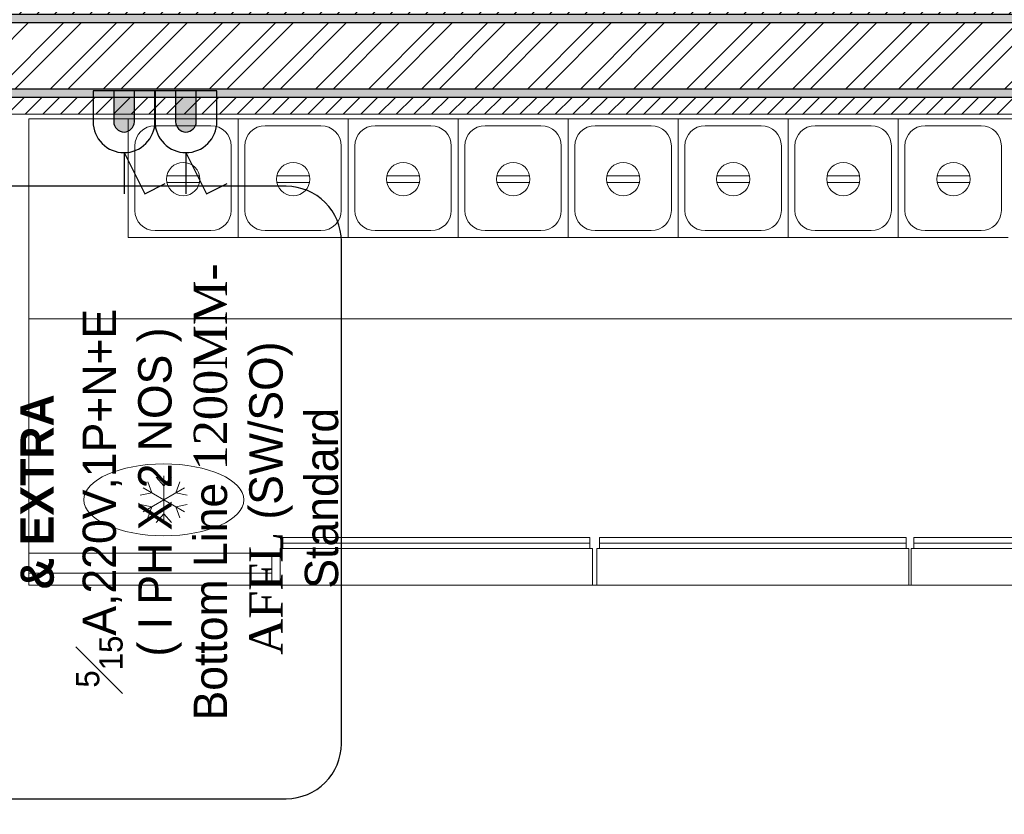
# Model space of a CAD drawing. Extents: x 3940905 to 4145695, y 925352 to 1109797.
# Tile 908 of 1056: x 4062602 to 4064080, y 1095954 to 1097147. Entities that reach past the tile are written whole.
import ezdxf

# ---------------------------------------------------------------- set-up
doc = ezdxf.new("R2010")
doc.units = 0
doc.header["$LTSCALE"] = 750
doc.header["$MEASUREMENT"] = 0
doc.linetypes.add('DASHED', pattern=[0.75, 0.5, -0.25])
for name, color, linetype, lineweight in [('CIVIL WALLS', 7, 'CONTINUOUS', 30), ('CKD Equipments', 252, 'CONTINUOUS', 0), ('CKD-Electrical Point', 7, 'CONTINUOUS', 25), ('CKD-Electrical Text', 7, 'CONTINUOUS', 25)]:
    doc.layers.add(name, color=color, linetype=linetype, lineweight=lineweight)
doc.layers.add('S-Hatch_8', color=7, linetype='CONTINUOUS')
doc.styles.add('CKD_Dimension Text', font='BOOKOS.TTF')

# ---------------------------------------------------------------- blocks, each defined once
blk = doc.blocks.new('A$C41F15E28')
at = {"layer": 'CKD-Electrical Point'}
blk.add_hatch(color=7, dxfattribs=at).paths.add_polyline_path([(15.5, 0), (-15.5, 0), (-15.5, -46.4, 0.414214), (0, -61.9, 0.414214), (15.5, -46.4)])
at = {"layer": 'CKD-Electrical Point', "color": 7}
for p, q in [((0, -92.9), (-31, -154.8)), ((0, -92.9), (0, -154.8)), ((-31, -154.8), (-61.9, -139.3))]:
    blk.add_line(p, q, dxfattribs=at)
blk.add_lwpolyline([(-46.4, 0), (46.4, 0), (46.4, -46.4, -0.414214), (0, -92.9), (0, -92.9, -0.414214), (-46.4, -46.4), (-46.4, 0)], format="xyb", dxfattribs=at)
blk.add_lwpolyline([(-15.5, 0), (15.5, 0), (15.5, -46.4, -0.414214), (0, -61.9, -0.414214), (-15.5, -46.4)], format="xyb", close=True, dxfattribs=at)

msp = doc.modelspace()

# ---------------------------------------------------------------- hatches: boundary and pattern name
at = {"layer": 'CIVIL WALLS', "true_color": 0x136734}
h = msp.add_hatch(dxfattribs=at)
h.set_pattern_fill('AR-CONC', color=116, scale=3)
h.set_pattern_definition([(50, (84350.27, 54122.346), (21.51780548, -1.88256405), [2.25, -24.75]), (355, (84350.27, 54122.346), (-4.16254001, 22.56576401), [1.8, -19.8]), (100.45144446, (84352.063, 54122.19), (17.3552654, 20.68319973), [1.91220576, -21.03426336]), (46.1842, (84350.27, 54128.346), (32.01723992, -4.96557842), [3.375, -37.125]), (96.6356355, (84352.938, 54127.932), (28.03985837, 29.22355802), [2.86831026, -31.5514128]), (351.184164, (84350.27, 54128.346), (28.03985835, 29.223558), [2.7, -29.70000003]), (21, (84353.27, 54126.846), (17.90721156, -12.07856672), [2.25, -24.75]), (326, (84353.27, 54126.846), (7.29945996, 21.75450135), [1.8, -19.8]), (71.45144474, (84354.762, 54125.84), (25.2066713, 9.67593458), [1.9122057, -21.03426336]), (37.5, (84350.2695, 54122.346), (0.36479566, 9.986815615), [0, -19.56, 0, -20.1, 0, -19.875]), (7.5, (84350.27, 54122.346), (7.892086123, 11.832351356), [0, -11.46, 0, -19.11, 0, -7.575]), (327.5, (84343.5795, 54122.346), (16.014673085, -0.676646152), [0, -7.5, 0, -23.4, 0, -31.05]), (317.5, (84340.58, 54122.346), (17.49558508, 3.00314947), [0, -9.75, 0, -15.54, 0, -22.05])])
h.paths.add_polyline_path([(4064787.8, 1097155.4), (4064787.8, 1097043.2), (4061649.2, 1097043.2), (4061649.2, 1096337.1), (4061549.2, 1096337.1), (4061549.2, 1097143.2), (4064188.8, 1097143.2), (4064188.8, 1097155.7)])
h.paths.add_polyline_path([(4064787.8, 1097143.2), (4064787.8, 1097030.6), (4061661.7, 1097030.7), (4061661.7, 1096324.6), (4061536.7, 1096324.6), (4061536.7, 1097155.7), (4064308.8, 1097155.7), (4064308.7, 1097143.2)])
h.paths.add_polyline_path([(4061649.2, 1095363.2), (4061549.2, 1095363.2), (4061549.2, 1094506.9), (4061649.2, 1094506.9)], flags=16)
h.paths.add_polyline_path([(4061661.7, 1095375.7), (4061536.7, 1095375.7), (4061536.7, 1094494.4), (4061661.7, 1094494.4)])
at = {"layer": 'S-Hatch_8'}
h = msp.add_hatch(dxfattribs=at)
h.set_pattern_fill('ANSI31', color=6, scale=150)
h.set_pattern_definition([(45, (84350.27, 54122.346), (-13.25825215, 13.25825215), [])])
h.paths.add_polyline_path([(4061661.7, 1095375.7), (4061536.7, 1095375.7), (4061536.7, 1094494.4), (4061661.7, 1094494.4)], flags=16)
h.paths.add_polyline_path([(4061686.7, 1095400.7), (4061511.7, 1095400.7), (4061511.7, 1094469.4), (4061686.7, 1094469.4)])
h.paths.add_polyline_path([(4064787.8, 1097155.7), (4064787.8, 1097030.6), (4061661.7, 1097030.7), (4061661.7, 1096324.6), (4061536.7, 1096324.6), (4061536.7, 1097155.7)], flags=16)
h.paths.add_polyline_path([(4068087.6, 1096425.1), (4069738.9, 1096425.2), (4069738.9, 1096300.2), (4068087.6, 1096300.1)], flags=17)
h.paths.add_polyline_path([(4068087.6, 1096450.1), (4069763.9, 1096450.2), (4069763.9, 1096275.2), (4068087.6, 1096275.1)])
h.paths.add_polyline_path([(4069613.9, 1095094.9), (4069613.9, 1095525.1), (4069738.9, 1095525.1), (4069738.9, 1095094.9), (4070763.9, 1095094.9), (4070763.9, 1094969.8), (4068387.8, 1094969.7), (4068387.8, 1095094.8)], flags=16)
h.paths.add_polyline_path([(4069588.9, 1095119.8), (4069588.9, 1095525.1), (4069763.9, 1095525.1), (4069763.9, 1095119.8), (4070788.9, 1095119.8), (4070788.9, 1094944.8), (4068387.8, 1094944.8), (4068387.8, 1095119.8)])
h.paths.add_polyline_path([(4073578.6, 1095580.3), (4073577, 1097855.8), (4073466.1, 1097855.6), (4073466.1, 1096830.6), (4072138.9, 1096830.6), (4072138.9, 1097914.6), (4072013.9, 1097914.6), (4072013.9, 1094667.5), (4072138.9, 1094667.5), (4072138.9, 1096705.6), (4073466.1, 1096705.6), (4073466.1, 1095705.1), (4072938.9, 1095705.1), (4072938.9, 1095580.1)], flags=17)
h.paths.add_polyline_path([(4073577, 1097880.6), (4073441.1, 1097880.6), (4073441.1, 1096855.6), (4072163.9, 1096855.6), (4072163.9, 1097939.6), (4071988.9, 1097939.6), (4071988.9, 1094642.5), (4072163.9, 1094642.5), (4072163.9, 1096680.6), (4073441.1, 1096680.6), (4073441.1, 1095730.1), (4072913.9, 1095730.1), (4072913.9, 1095555.1), (4073578.6, 1095555.5)])
h.paths.add_polyline_path([(4072138.9, 1098928.4), (4072505.5, 1098928.4), (4072505.5, 1099053.4), (4072015.4, 1099053.4), (4072015.4, 1098714.6), (4072138.9, 1098714.6)], flags=16)
h.paths.add_polyline_path([(4072163.9, 1098903.4), (4072505.5, 1098903.4), (4072505.5, 1099078.4), (4071988.9, 1099078.4), (4071988.9, 1098689.6), (4072163.9, 1098689.6)])
h.paths.add_polyline_path([(4070133.4, 1098928.4), (4070133.4, 1101889.6), (4070258.4, 1101889.6), (4070258.4, 1099053.4), (4071063.1, 1099053.4), (4071063.1, 1098928.4)], flags=16)
h.paths.add_polyline_path([(4070108.4, 1098903.4), (4070108.4, 1101914.6), (4070283.4, 1101914.6), (4070283.4, 1099078.4), (4071088.1, 1099078.4), (4071088.1, 1098903.4)])
h.paths.add_polyline_path([(4064308.8, 1097180.7), (4064308.8, 1097155.7), (4064188.8, 1097155.7), (4064188.8, 1097180.7), (4061511.7, 1097180.7), (4061511.7, 1096299.6), (4061686.7, 1096299.6), (4061686.7, 1097005.7), (4064787.8, 1097005.1), (4064787.8, 1097180.7)])
at = {"layer": 'S-Hatch_8', "true_color": 0x636466}
h = msp.add_hatch(dxfattribs=at)
h.set_pattern_fill('ANSI32', color=251, scale=150)
h.set_pattern_definition([(45, (84350.27, 54122.346), (-39.77475644, 39.77475644), []), (45, (84376.786, 54122.346), (-39.77475644, 39.77475644), [])])
h.paths.add_polyline_path([(4064787.8, 1097143.1), (4064787.8, 1097043.2), (4061649.2, 1097043.2), (4061649.2, 1096337.1), (4061549.2, 1096337.1), (4061549.2, 1097143.2), (4064188.8, 1097143.1), (4064188.8, 1097095.2), (4064308.8, 1097095.2), (4064308.8, 1097143.1)])

# ---------------------------------------------------------------- linework, layer by layer
at = {"layer": 'CIVIL WALLS', "color": 6}
msp.add_lwpolyline([(4064308.8, 1097180.7), (4064458.8, 1097180.7), (4064787.8, 1097180.7), (4064787.8, 1097005.1), (4061686.7, 1097005.7), (4061686.7, 1096299.6), (4061511.7, 1096299.6), (4061511.7, 1097180.7), (4064188.8, 1097180.7)], dxfattribs=at)
at = {"layer": 'CIVIL WALLS', "color": 116, "true_color": 0x136734}
msp.add_lwpolyline([(4064308.8, 1097155.7), (4064458.7, 1097155.7), (4064787.8, 1097155.7), (4064787.8, 1097030.6), (4061661.7, 1097030.7), (4061661.7, 1096324.6), (4061536.7, 1096324.6), (4061536.7, 1097155.7), (4064188.8, 1097155.7)], dxfattribs=at)
at = {"layer": 'CIVIL WALLS'}
msp.add_lwpolyline([(4064787.8, 1097143.1), (4064787.8, 1097043.2), (4061649.2, 1097043.2), (4061649.2, 1096337.1), (4061549.2, 1096337.1), (4061549.2, 1097143.2), (4064188.8, 1097143.1), (4064188.8, 1097095.2), (4064308.8, 1097095.2), (4064308.8, 1097143.1)], close=True, dxfattribs=at)
at = {"layer": 'CKD Equipments'}
for p, q in [((4062615.8, 1096298.4), (4062615.8, 1096998.4)), ((4062615.8, 1096998.4), (4064415.8, 1096998.4)), ((4064415.8, 1096698.4, 286.1), (4062615.8, 1096698.4)), ((4064415.8, 1096298.4), (4062615.8, 1096298.4))]:
    msp.add_line(p, q, dxfattribs=at)
at = {"layer": 'CKD Equipments', "color": 4}
for p, q in [((4062764.8, 1096820.6), (4062764.8, 1096998.4)), ((4062764.8, 1096998.4), (4062929.9, 1096998.4)), ((4062929.9, 1096820.6), (4062929.9, 1096998.4)), ((4062929.9, 1096998.4), (4063095, 1096998.4)), ((4062929.9, 1096820.6), (4062929.9, 1096998.4)), ((4062929.9, 1096998.4), (4062929.9, 1096820.6)), ((4063095, 1096820.6), (4063095, 1096998.4)), ((4063095, 1096998.4), (4063260.1, 1096998.4)), ((4063095, 1096820.6), (4063095, 1096998.4)), ((4063095, 1096820.6), (4063095, 1096998.4)), ((4063095, 1096998.4), (4063095, 1096820.6)), ((4063260.1, 1096820.6), (4063260.1, 1096998.4)), ((4063260.1, 1096998.4), (4063425.2, 1096998.4)), ((4063260.1, 1096820.6), (4063260.1, 1096998.4)), ((4063260.1, 1096998.4), (4063260.1, 1096820.6)), ((4063337.3, 1096998.4), (4063502.4, 1096998.4)), ((4063425.2, 1096820.6), (4063425.2, 1096998.4)), ((4063425.2, 1096998.4), (4063590.3, 1096998.4)), ((4063425.2, 1096820.6), (4063425.2, 1096998.4)), ((4063425.2, 1096998.4), (4063425.2, 1096820.6)), ((4063502.4, 1096998.4), (4063667.5, 1096998.4)), ((4063590.3, 1096820.6), (4063590.3, 1096998.4)), ((4063590.3, 1096820.6), (4063590.3, 1096998.4)), ((4063590.3, 1096998.4), (4063590.3, 1096820.6)), ((4063667.5, 1096998.4), (4063832.6, 1096998.4)), ((4063755.4, 1096820.6), (4063755.4, 1096998.4)), ((4063755.4, 1096820.6), (4063755.4, 1096998.4)), ((4063755.4, 1096998.4), (4063755.4, 1096820.6)), ((4063832.6, 1096998.4), (4063997.7, 1096998.4)), ((4063920.5, 1096820.6), (4063920.5, 1096998.4)), ((4063920.5, 1096820.6), (4063920.5, 1096998.4)), ((4063920.5, 1096998.4), (4063920.5, 1096820.6)), ((4063997.7, 1096998.4), (4064162.8, 1096998.4)), ((4062805.4, 1096988.2), (4062889.2, 1096988.2)), ((4062970.5, 1096988.2), (4063054.3, 1096988.2)), ((4063135.6, 1096988.2), (4063219.4, 1096988.2)), ((4063300.7, 1096988.2), (4063384.5, 1096988.2)), ((4063465.8, 1096988.2), (4063549.6, 1096988.2)), ((4063630.9, 1096988.2), (4063714.7, 1096988.2)), ((4063796, 1096988.2), (4063879.8, 1096988.2)), ((4063961.1, 1096988.2), (4064044.9, 1096988.2)), ((4062774.9, 1096861.2), (4062774.9, 1096957.8)), ((4062919.7, 1096957.8), (4062919.7, 1096861.2)), ((4062940, 1096861.2), (4062940, 1096957.8)), ((4063084.8, 1096957.8), (4063084.8, 1096861.2)), ((4063105.1, 1096861.2), (4063105.1, 1096957.8)), ((4063105.1, 1096861.2), (4063105.1, 1096957.8)), ((4063249.9, 1096957.8), (4063249.9, 1096861.2)), ((4063270.2, 1096861.2), (4063270.2, 1096957.8)), ((4063415, 1096957.8), (4063415, 1096861.2)), ((4063435.3, 1096861.2), (4063435.3, 1096957.8)), ((4063580.1, 1096957.8), (4063580.1, 1096861.2)), ((4063600.4, 1096861.2), (4063600.4, 1096957.8)), ((4063745.2, 1096957.8), (4063745.2, 1096861.2)), ((4063765.5, 1096861.2), (4063765.5, 1096957.8)), ((4063910.3, 1096957.8), (4063910.3, 1096861.2)), ((4063930.6, 1096861.2), (4063930.6, 1096957.8)), ((4064075.4, 1096957.8), (4064075.4, 1096861.2)), ((4062872.1, 1096913.2), (4062823.1, 1096913.2)), ((4063037.2, 1096913.2), (4062988.2, 1096913.2)), ((4063202.3, 1096913.2), (4063153.3, 1096913.2)), ((4063367.4, 1096913.2), (4063318.4, 1096913.2)), ((4063532.5, 1096913.2), (4063483.5, 1096913.2)), ((4063697.6, 1096913.2), (4063648.6, 1096913.2)), ((4063862.7, 1096913.2), (4063813.7, 1096913.2)), ((4064027.8, 1096913.2), (4063978.8, 1096913.2)), ((4062823.1, 1096903.2), (4062872.1, 1096903.2)), ((4062988.2, 1096903.2), (4063037.2, 1096903.2)), ((4063153.3, 1096903.2), (4063202.3, 1096903.2)), ((4063318.4, 1096903.2), (4063367.4, 1096903.2)), ((4063483.5, 1096903.2), (4063532.5, 1096903.2)), ((4063648.6, 1096903.2), (4063697.6, 1096903.2)), ((4063813.7, 1096903.2), (4063862.7, 1096903.2)), ((4063978.8, 1096903.2), (4064027.8, 1096903.2)), ((4062889.2, 1096830.8), (4062805.4, 1096830.8)), ((4063054.3, 1096830.8), (4062970.5, 1096830.8)), ((4063219.4, 1096830.8), (4063135.6, 1096830.8)), ((4063384.5, 1096830.8), (4063300.7, 1096830.8)), ((4063549.6, 1096830.8), (4063465.8, 1096830.8)), ((4063714.7, 1096830.8), (4063630.9, 1096830.8)), ((4063879.8, 1096830.8), (4063796, 1096830.8)), ((4064044.9, 1096830.8), (4063961.1, 1096830.8)), ((4062929.9, 1096820.6), (4062764.8, 1096820.6)), ((4063095, 1096820.6), (4062929.9, 1096820.6)), ((4063260.1, 1096820.6), (4063095, 1096820.6)), ((4063425.2, 1096820.6), (4063260.1, 1096820.6)), ((4063590.3, 1096820.6), (4063425.2, 1096820.6)), ((4063755.4, 1096820.6), (4063590.3, 1096820.6)), ((4063920.5, 1096820.6), (4063755.4, 1096820.6)), ((4064085.6, 1096820.6), (4063920.5, 1096820.6))]:
    msp.add_line(p, q, dxfattribs=at)
at = {"layer": 'CKD Equipments', "color": 1, "ltscale": 700}
for p, q in [((4062818.5, 1096390.6, -660), (4062818.5, 1096462.6, -660)), ((4062800.3, 1096437.1, -660), (4062794.7, 1096453.6, -660)), ((4062818.5, 1096447.6, -660), (4062807, 1096460.7, -660)), ((4062818.5, 1096447.6, -660), (4062829.9, 1096460.7, -660)), ((4062836.7, 1096437.1, -660), (4062842.3, 1096453.6, -660)), ((4062800.3, 1096437.1, -660), (4062783.2, 1096433.7, -660)), ((4062849.7, 1096408.6, -660), (4062787.3, 1096444.6, -660)), ((4062849.7, 1096444.6, -660), (4062787.3, 1096408.6, -660)), ((4062836.7, 1096437.1, -660), (4062853.8, 1096433.7, -660)), ((4062800.3, 1096416.1, -660), (4062783.2, 1096419.5, -660)), ((4062836.7, 1096416.1, -660), (4062853.8, 1096419.5, -660)), ((4062800.3, 1096416.1, -660), (4062794.7, 1096399.6, -660)), ((4062818.5, 1096405.6, -660), (4062807, 1096392.5, -660)), ((4062818.5, 1096405.6, -660), (4062829.9, 1096392.5, -660)), ((4062836.7, 1096416.1, -660), (4062842.3, 1096399.6, -660))]:
    msp.add_line(p, q, dxfattribs=at)
at = {"layer": 'CKD Equipments', "linetype": 'DASHED', "ltscale": 25}
for p, q in [((4062997.1, 1096369.9), (4063457.6, 1096369.9)), ((4062997.1, 1096369.9), (4062997.1, 1096353.4)), ((4062997.1, 1096361.6), (4063457.6, 1096361.6)), ((4063457.6, 1096369.9), (4063457.6, 1096353.4)), ((4063472.2, 1096369.9), (4063472.2, 1096353.4)), ((4063472.2, 1096369.9), (4063932.7, 1096369.9)), ((4063472.2, 1096361.6), (4063932.7, 1096361.6)), ((4063932.7, 1096369.9), (4063932.7, 1096353.4)), ((4063943.9, 1096369.9), (4063943.9, 1096353.4)), ((4063943.9, 1096369.9), (4064404.4, 1096369.9)), ((4063943.9, 1096361.6), (4064404.4, 1096361.6)), ((4062993.1, 1096353.4), (4063461.7, 1096353.4)), ((4062993.1, 1096298.4), (4062993.1, 1096353.4)), ((4063461.7, 1096353.4), (4063461.7, 1096298.4)), ((4063468.1, 1096353.4), (4063936.7, 1096353.4)), ((4063468.1, 1096298.4), (4063468.1, 1096353.4)), ((4063936.7, 1096353.4), (4063936.7, 1096298.4)), ((4063939.8, 1096353.4), (4064408.4, 1096353.4)), ((4063939.8, 1096298.4), (4063939.8, 1096353.4)), ((4063461.7, 1096298.4), (4062993.1, 1096298.4)), ((4063936.7, 1096298.4), (4063468.1, 1096298.4)), ((4064408.4, 1096298.4), (4063939.8, 1096298.4))]:
    msp.add_line(p, q, dxfattribs=at)
at = {"layer": 'CKD Equipments', "color": 4}
for centre in [(4062847.6, 1096908.2), (4063012.7, 1096908.2), (4063177.8, 1096908.2), (4063342.9, 1096908.2), (4063508, 1096908.2), (4063673.1, 1096908.2), (4063838.2, 1096908.2), (4064003.3, 1096908.2)]:
    msp.add_circle(centre, 25, dxfattribs=at)
for centre, start, end in [((4062805.4, 1096957.8), 90, 180), ((4062889.2, 1096957.8), 0, 90), ((4062970.5, 1096957.8), 90, 180), ((4063054.3, 1096957.8), 0, 90), ((4063135.6, 1096957.8), 90, 180), ((4063219.4, 1096957.8), 0, 90), ((4063300.7, 1096957.8), 90, 180), ((4063384.5, 1096957.8), 0, 90), ((4063465.8, 1096957.8), 90, 180), ((4063549.6, 1096957.8), 0, 90), ((4063630.9, 1096957.8), 90, 180), ((4063714.7, 1096957.8), 0, 90), ((4063796, 1096957.8), 90, 180), ((4063879.8, 1096957.8), 0, 90), ((4063961.1, 1096957.8), 90, 180), ((4064044.9, 1096957.8), 0, 90), ((4062805.4, 1096861.2), 180, 270), ((4062889.2, 1096861.2), 270, 0), ((4062970.5, 1096861.2), 180, 270), ((4063054.3, 1096861.2), 270, 0), ((4063135.6, 1096861.2), 180, 270), ((4063219.4, 1096861.2), 270, 0), ((4063300.7, 1096861.2), 180, 270), ((4063384.5, 1096861.2), 270, 0), ((4063465.8, 1096861.2), 180, 270), ((4063549.6, 1096861.2), 270, 0), ((4063630.9, 1096861.2), 180, 270), ((4063714.7, 1096861.2), 270, 0), ((4063796, 1096861.2), 180, 270), ((4063879.8, 1096861.2), 270, 0), ((4063961.1, 1096861.2), 180, 270), ((4064044.9, 1096861.2), 270, 0)]:
    msp.add_arc(centre, 30.5, start, end, dxfattribs=at)
at = {"layer": 'CKD Equipments', "color": 1, "ltscale": 700, "extrusion": (0, 0, -1)}
msp.add_ellipse((4062818.5, 1096426.6, -660), major_axis=(120, 0), ratio=0.45, dxfattribs=at)
at = {"layer": 'CKD Equipments'}
for points in [[(4062615.8, 1096346.4, -10633.3), (4062615.8, 1096346.4, -10099.3), (4062980.6, 1096346.4, -10099.3), (4062980.6, 1096346.4, -10633.3)], [(4062615.8, 1096346.4, -10099.3), (4062615.8, 1096298.4, -10099.3), (4062980.6, 1096298.4, -10099.3), (4062980.6, 1096346.4, -10099.3)], [(4062615.8, 1096298.4, -10633.3), (4062615.8, 1096346.4, -10633.3), (4062980.6, 1096346.4, -10633.3), (4062980.6, 1096298.4, -10633.3)], [(4062615.8, 1096316.4, -10219.3), (4062980.6, 1096316.4, -10219.3), (4062980.6, 1096298.4, -10219.3), (4062615.8, 1096298.4, -10219.3)], [(4062615.8, 1096316.4, -10219.3), (4062615.8, 1096316.4, -10117.3), (4062980.6, 1096316.4, -10117.3), (4062980.6, 1096316.4, -10219.3)], [(4062615.8, 1096298.4, -10117.3), (4062615.8, 1096316.4, -10117.3), (4062980.6, 1096316.4, -10117.3), (4062980.6, 1096298.4, -10117.3)], [(4062615.8, 1096298.4, -10219.3), (4062615.8, 1096298.4, -10633.3), (4062980.6, 1096298.4, -10633.3), (4062980.6, 1096298.4, -10219.3)], [(4062615.8, 1096298.4, -10117.3), (4062980.6, 1096298.4, -10117.3), (4062980.6, 1096298.4, -10099.3), (4062615.8, 1096298.4, -10099.3)]]:
    msp.add_3dface(points, dxfattribs=at)
for points, invisible_edges in [([(4062615.8, 1096316.4, -10219.3), (4062615.8, 1096346.4, -10633.3), (4062615.8, 1096346.4, -10099.3), (4062615.8, 1096316.4, -10117.3)], 5), ([(4062615.8, 1096346.4, -10633.3), (4062615.8, 1096298.4, -10633.3), (4062615.8, 1096298.4, -10219.3), (4062615.8, 1096316.4, -10219.3)], 8), ([(4062615.8, 1096298.4, -10099.3), (4062615.8, 1096298.4, -10117.3), (4062615.8, 1096316.4, -10117.3), (4062615.8, 1096346.4, -10099.3)], 4), ([(4062980.6, 1096316.4, -10219.3), (4062980.6, 1096346.4, -10633.3), (4062980.6, 1096346.4, -10099.3), (4062980.6, 1096316.4, -10117.3)], 5), ([(4062980.6, 1096346.4, -10633.3), (4062980.6, 1096298.4, -10633.3), (4062980.6, 1096298.4, -10219.3), (4062980.6, 1096316.4, -10219.3)], 8), ([(4062980.6, 1096298.4, -10099.3), (4062980.6, 1096298.4, -10117.3), (4062980.6, 1096316.4, -10117.3), (4062980.6, 1096346.4, -10099.3)], 4)]:
    msp.add_3dface(points, dxfattribs=dict(at, invisible_edges=invisible_edges))
at = {"layer": 'CKD-Electrical Text', "color": 7, "linetype": 'Continuous', "elevation": -20748.4}
msp.add_lwpolyline([(4062584.9, 1095977.9), (4063002.3, 1095977.9, 0.414214), (4063084.9, 1096060.5), (4063084.9, 1096814.7, 0.414214), (4063002.3, 1096897.3), (4062584.9, 1096897.3, 0.414214), (4062502.3, 1096814.7), (4062502.3, 1096060.5, 0.414214)], format="xyb", close=True, dxfattribs=at)

# ---------------------------------------------------------------- block references
at = {"layer": 'CKD-Electrical Point', "color": 2, "lineweight": 50, "xscale": -1, "rotation": 0.00361117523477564}
for p in [(4062758.8, 1097040.7), (4062851.7, 1097040.7)]:
    msp.add_blockref('A$C41F15E28', p, dxfattribs=at)

# ---------------------------------------------------------------- texts
at = {"layer": 'CKD-Electrical Text', "color": 4, "linetype": 'Continuous', "insert": (4062800.4, 1096429), "char_height": 50, "width": 751.232, "attachment_point": 5, "rotation": 90, "style": 'CKD_Dimension Text'}
msp.add_mtext('{\\fCentury Gothic|b0|i0|c238|p34;\\C256;  FOR \\fCentury Gothic|b1|i0|c0|p34;REFRIGERATOR,\\P & EXTRA\\fCentury Gothic|b0|i0|c0|p34; \\P\\A1;{\\H0.7x;\\S5#15;}\\H1.00002x;A\\fCentury Gothic|b0|i0|c238|p34;,220V,1P+N+E \\P ( I PH X \\fCentury Gothic|b0|i0|c0|p34;2\\fCentury Gothic|b0|i0|c238|p34; NO\\fCentury Gothic|b0|i0|c0|p34;S\\fCentury Gothic|b0|i0|c238|p34; )\\fCentury Gothic|b0|i0|c0|p34; \\P\\fCentury Gothic|b0|i0|c238|p34; \\fCentury Gothic|b0|i0|c0|p34;Bottom Line \\fBookman Old Style|b0|i0|c0|p18;\\H0.99998x;1200MM- AFFL\\fCentury Gothic|b0|i0|c238|p34; (SW/SO)\\fBookman Old Style|b0|i0|c0|p18; \\fCentury Gothic|b0|i0|c238|p34;Standard }', dxfattribs=at)

doc.saveas('drawing.dxf')
